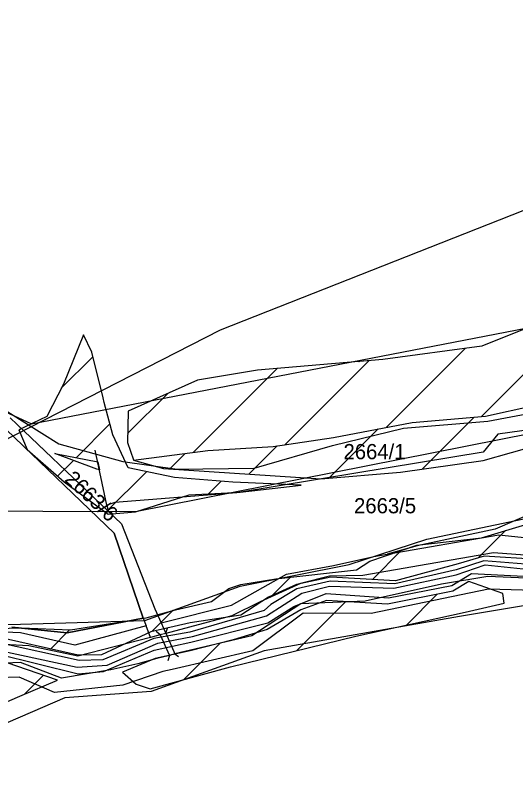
# Model space of a CAD drawing. Extents: x -564810 to -550519, y -1045831 to -1034011.
# Drawn here: x -551177.6 to -551009.5, y -1037181.3 to -1036923 of the extents above; entities that cross this region are included whole.
import ezdxf

# ---------------------------------------------------------------- set-up
doc = ezdxf.new("R2010")
doc.units = 0
for name, color, linetype in [('KN stav', 7, 'Continuous'), ('Lesní porost', 7, 'Continuous'), ('Parcelní čísla', 7, 'Continuous'), ('STG', 7, 'Continuous'), ('vodní toky', 7, 'Continuous'), ('Vrstva 18', 7, 'Continuous'), ('Vrstva 33', 7, 'Continuous'), ('Vrstva 4', 7, 'Continuous')]:
    doc.layers.add(name, color=color, linetype=linetype)

msp = doc.modelspace()

# ---------------------------------------------------------------- linework, layer by layer
at = {"layer": 'KN stav'}
for p, q in [((-551018.86, -1037059.29), (-550982.66, -1037052.42)), ((-551180.14, -1037056.11), (-551163, -1037066.89)), ((-551146.43, -1037089.5), (-551179.34, -1037058.15)), ((-551047.2, -1037061.61), (-551018.86, -1037059.29)), ((-550978.36, -1037058.61), (-551015.54, -1037063.61)), ((-551180.59, -1037062.22), (-551144.47, -1037096.92)), ((-551144.47, -1037096.92), (-551180.59, -1037062.22)), ((-551071.06, -1037067.41), (-551047.2, -1037061.61)), ((-551015.54, -1037063.61), (-551020.39, -1037069.63)), ((-551163, -1037066.89), (-551141.54, -1037072.77)), ((-551097.42, -1037075.04), (-551071.06, -1037067.41)), ((-551020.39, -1037069.63), (-551063.22, -1037076.75)), ((-551141.54, -1037072.77), (-551123.29, -1037075.36)), ((-551123.29, -1037075.36), (-551097.42, -1037075.04)), ((-551063.22, -1037076.75), (-551103.19, -1037083.39)), ((-550982.83, -1037081.12), (-551016.45, -1037095.56)), ((-551103.19, -1037083.39), (-551144.15, -1037086.64)), ((-551144.15, -1037086.64), (-551146.85, -1037087.54)), ((-551146.85, -1037087.54), (-551146.43, -1037089.5)), ((-551146.43, -1037089.5), (-551141.92, -1037093.8)), ((-551141.92, -1037093.8), (-551130.77, -1037122.28)), ((-551016.45, -1037095.56), (-551042.62, -1037101.09)), ((-551144.47, -1037096.92), (-551134.64, -1037125.49)), ((-551134.64, -1037125.49), (-551144.47, -1037096.92)), ((-551052.74, -1037103.97), (-551015.15, -1037097.45)), ((-551015.15, -1037097.45), (-551000.01, -1037099.11)), ((-551042.62, -1037101.09), (-551052.74, -1037103.97)), ((-551016.92, -1037103.48), (-551060.85, -1037111.15)), ((-551000.45, -1037104.75), (-551016.92, -1037103.48)), ((-551070.72, -1037107.74), (-551057.2, -1037104.74)), ((-551057.2, -1037104.74), (-551052.74, -1037103.97)), ((-551086.53, -1037110.68), (-551070.72, -1037107.74)), ((-551104.98, -1037121.09), (-551086.53, -1037110.68)), ((-551072.07, -1037111.33), (-551081.77, -1037113.74)), ((-551060.85, -1037111.15), (-551072.07, -1037111.33)), ((-551018.86, -1037111.5), (-551034.44, -1037114.04)), ((-550998.46, -1037112.39), (-551018.86, -1037111.5)), ((-551081.77, -1037113.74), (-551095.35, -1037119.93)), ((-551034.44, -1037114.04), (-551060.11, -1037119.78)), ((-551018.64, -1037115.7), (-551058.07, -1037123.86)), ((-550997.08, -1037116.26), (-551018.64, -1037115.7)), ((-551128.66, -1037127.05), (-551104.98, -1037121.09)), ((-551095.35, -1037119.93), (-551104.9, -1037124.67)), ((-551081.65, -1037120.57), (-551098.15, -1037131.42)), ((-551060.11, -1037119.78), (-551081.65, -1037120.57)), ((-551130.77, -1037122.28), (-551128.66, -1037127.05)), ((-551080.95, -1037123.8), (-551097.88, -1037136.45)), ((-551058.07, -1037123.86), (-551080.95, -1037123.8)), ((-551134.64, -1037125.49), (-551160.26, -1037130.39)), ((-551160.26, -1037130.39), (-551134.64, -1037125.49)), ((-551134.64, -1037125.49), (-551133.66, -1037128.02)), ((-551128.66, -1037127.05), (-551127.11, -1037130.54)), ((-551104.9, -1037124.67), (-551127.11, -1037130.54)), ((-551175.88, -1037130.41), (-551194.77, -1037129.5)), ((-551160.26, -1037130.39), (-551178.81, -1037128.42)), ((-551178.81, -1037128.42), (-551160.26, -1037130.39)), ((-551133.66, -1037128.02), (-551157.63, -1037134.55)), ((-551132.23, -1037131.89), (-551133.66, -1037128.02)), ((-551157.63, -1037134.55), (-551175.88, -1037130.41)), ((-551132.23, -1037131.89), (-551156.61, -1037138.25)), ((-551128.93, -1037131.02), (-551132.23, -1037131.89)), ((-551127.11, -1037130.54), (-551128.93, -1037131.02)), ((-551098.15, -1037131.42), (-551124.07, -1037137.46)), ((-551173.11, -1037134.71), (-551204.93, -1037133.17)), ((-551156.61, -1037138.25), (-551173.11, -1037134.71)), ((-551124.07, -1037137.46), (-551125.86, -1037137.94)), ((-551097.88, -1037136.45), (-551124.88, -1037142.72)), ((-551130.04, -1037139.04), (-551136.42, -1037140.74)), ((-551125.86, -1037137.94), (-551130.04, -1037139.04)), ((-551175.88, -1037140.29), (-551193.96, -1037141.24)), ((-551162.11, -1037145.64), (-551175.88, -1037140.29)), ((-551136.42, -1037140.74), (-551145.53, -1037142.81)), ((-551145.53, -1037142.81), (-551162.11, -1037145.64)), ((-551128.03, -1037143.31), (-551141.52, -1037147.92)), ((-551124.88, -1037142.72), (-551128.03, -1037143.31)), ((-551176.31, -1037145.3), (-551202.88, -1037146.06)), ((-551164.47, -1037150.36), (-551176.31, -1037145.3)), ((-551141.52, -1037147.92), (-551164.47, -1037150.36))]:
    msp.add_line(p, q, dxfattribs=at)
at = {"layer": 'Lesní porost'}
for p, q in [((-551021.01, -1037057.71), (-550905.09, -1036941.78)), ((-551006.14, -1037028.1), (-551020.9, -1037034.13)), ((-551154.69, -1037030.3), (-551161.47, -1037046.87)), ((-551151.91, -1037036.15), (-551154.69, -1037030.3)), ((-551020.9, -1037034.13), (-551054.15, -1037038.52)), ((-551148.15, -1037051.44), (-551151.91, -1037036.15)), ((-551052.93, -1037061.34), (-551026.45, -1037034.86)), ((-551162.17, -1037048.24), (-551151.55, -1037037.62)), ((-551062.2, -1037039.21), (-551096.27, -1037042.11)), ((-551087.04, -1037067.17), (-551058.78, -1037038.92)), ((-551062.1, -1037039.29), (-551062.2, -1037039.21)), ((-551062.02, -1037039.19), (-551062.1, -1037039.29)), ((-551054.15, -1037038.52), (-551062.02, -1037039.19)), ((-551117.93, -1037069.77), (-551089.7, -1037041.55)), ((-551103, -1037043.25), (-551116.46, -1037045.52)), ((-551102.99, -1037043.26), (-551103, -1037043.25)), ((-551102.98, -1037043.24), (-551102.99, -1037043.26)), ((-551096.27, -1037042.11), (-551102.98, -1037043.24)), ((-551161.47, -1037046.87), (-551166.99, -1037057.76)), ((-551116.46, -1037045.52), (-551139.71, -1037055.87)), ((-551139.9, -1037063.46), (-551126.37, -1037049.93)), ((-551019.64, -1037057.59), (-550998.97, -1037053.08)), ((-551139.71, -1037055.87), (-551139.98, -1037066.43)), ((-551166.99, -1037057.76), (-551176.41, -1037062.21)), ((-551070.75, -1037064.75), (-551044.25, -1037059.68)), ((-551044.25, -1037059.68), (-551019.64, -1037057.59)), ((-551040.94, -1037075.38), (-551023.47, -1037057.92)), ((-551176.41, -1037062.21), (-551173.62, -1037068.84)), ((-551176.33, -1037062.41), (-551175.88, -1037061.96)), ((-551157.2, -1037071.56), (-551145.83, -1037060.19)), ((-551072.3, -1037078.46), (-551055.72, -1037061.87)), ((-551139.76, -1037074.95), (-551144.84, -1037063.91)), ((-551091, -1037067.76), (-551070.75, -1037064.75)), ((-551099.21, -1037077.08), (-551089.69, -1037067.57)), ((-551173.62, -1037068.84), (-551161.23, -1037079.69)), ((-551150.23, -1037075.4), (-551164.33, -1037070.18)), ((-551164.33, -1037070.18), (-551149.95, -1037072.97)), ((-551137.96, -1037072.33), (-551112.96, -1037069.14)), ((-551125.74, -1037075.33), (-551120.52, -1037070.1)), ((-551112.96, -1037069.14), (-551091, -1037067.76)), ((-551163.41, -1037077.78), (-551158.12, -1037072.48)), ((-551149.38, -1037075.66), (-551150.23, -1037075.4)), ((-551149.95, -1037072.97), (-551149.38, -1037075.66)), ((-551124.11, -1037078.23), (-551139.76, -1037074.95)), ((-551147.24, -1037089.88), (-551133.6, -1037076.24)), ((-551161.23, -1037079.69), (-551146.4, -1037090.49)), ((-551104.52, -1037079.73), (-551124.11, -1037078.23)), ((-551112.73, -1037083.66), (-551108.5, -1037079.43)), ((-551081.64, -1037080.78), (-551104.52, -1037079.73)), ((-551119.2, -1037084.01), (-551102.11, -1037083.08)), ((-551102.11, -1037083.08), (-551081.64, -1037080.78)), ((-551137.26, -1037089.76), (-551119.2, -1037084.01)), ((-551146.4, -1037090.49), (-551137.26, -1037089.76)), ((-551022.11, -1037105.22), (-551012.93, -1037096.03)), ((-551057.63, -1037112.45), (-551047.83, -1037102.65)), ((-551091.29, -1037117.83), (-551085.13, -1037111.67)), ((-551025.2, -1037113.13), (-551030.6, -1037116.36)), ((-551013.86, -1037117.12), (-551025.2, -1037113.13)), ((-551030.6, -1037116.36), (-551052.54, -1037120.74)), ((-551046.17, -1037127.74), (-551035.84, -1037117.41)), ((-551013.33, -1037120.36), (-551013.86, -1037117.12)), ((-551083.11, -1037136.4), (-551066.64, -1037119.93)), ((-551073.06, -1037119.56), (-551081.75, -1037122.65)), ((-551052.54, -1037120.74), (-551073.06, -1037119.56)), ((-551026.46, -1037123.37), (-551013.33, -1037120.36)), ((-551131.71, -1037129.96), (-551124.54, -1037122.8)), ((-551081.75, -1037122.65), (-551092.96, -1037129.25)), ((-551063.27, -1037131.53), (-551026.46, -1037123.37)), ((-551165.85, -1037135.81), (-551159.39, -1037129.36)), ((-551092.96, -1037129.25), (-551104.38, -1037132.76)), ((-551105.3, -1037141.84), (-551063.27, -1037131.53)), ((-551121.15, -1037146.14), (-551108.92, -1037133.91)), ((-551104.38, -1037132.76), (-551118.83, -1037136.44)), ((-551118.83, -1037136.44), (-551130.63, -1037139)), ((-551163.49, -1037146.23), (-551185.95, -1037138.49)), ((-551130.63, -1037139), (-551141.59, -1037143.58)), ((-551132.28, -1037149.17), (-551105.3, -1037141.84)), ((-551174.39, -1037150.87), (-551168.15, -1037144.63)), ((-551141.59, -1037143.58), (-551137.02, -1037147.66)), ((-551176.08, -1037151.59), (-551163.49, -1037146.23)), ((-551137.02, -1037147.66), (-551132.28, -1037149.17)), ((-551190.3, -1037157.83), (-551176.08, -1037151.59))]:
    msp.add_line(p, q, dxfattribs=at)
for points in [[(-551144.84, -1037063.91), (-551145.28, -1037062.23), (-551147.74, -1037052.97), (-551148.15, -1037051.44)], [(-551137.96, -1037072.33), (-551127.81, -1037075.19), (-551074.97, -1037078.69), (-551048.16, -1037076.39), (-551020.44, -1037072.5), (-550991.84, -1037064.4), (-550967.71, -1037060.94), (-550955.3, -1037052.85), (-550961.72, -1037050)], [(-551139.98, -1037066.43), (-551137.97, -1037072.3), (-551137.96, -1037072.33)], [(-551288.84, -1037162.59), (-551267.76, -1037158.84), (-551252.46, -1037158.69), (-551252.9, -1037150.16), (-551231.47, -1037138.45), (-551223.02, -1037131.61), (-551215.66, -1037128.22), (-551200.48, -1037129.33), (-551175.52, -1037128.66), (-551159.07, -1037129.37), (-551133.63, -1037125.32), (-551123.84, -1037122.6), (-551111.72, -1037119.82), (-551105.9, -1037115.52), (-551101.87, -1037114.09), (-551090.13, -1037112.24), (-551063.01, -1037109.15), (-551058.56, -1037106.26), (-551042.7, -1037100.92), (-551020.96, -1037098.43), (-550991.21, -1037089.55)], [(-551002.07, -1037105.76), (-551020.06, -1037104.6), (-551028.82, -1037107.24), (-551049.89, -1037112.89), (-551071.59, -1037111.67), (-551083.11, -1037114.17), (-551092.53, -1037118.38), (-551101.84, -1037124.48), (-551118.9, -1037126.97), (-551132.13, -1037130.06), (-551148.63, -1037137.77), (-551156.54, -1037137.89), (-551186.52, -1037131.2), (-551198.57, -1037130.74), (-551205.5, -1037133.73), (-551219.4, -1037145.58), (-551225.69, -1037152.52), (-551235.59, -1037157.5), (-551246.88, -1037160.34), (-551249.53, -1037161.25), (-551274.8, -1037163.9)]]:
    msp.add_lwpolyline(points, dxfattribs=at)
at = {"layer": 'STG'}
msp.add_lwpolyline([(-552085.98, -1037726.88), (-551997.79, -1037717.69), (-551885.73, -1037708.5), (-551777.34, -1037693.8), (-551650.58, -1037618.46), (-551597.31, -1037544.96), (-551593.63, -1037467.78), (-551597.31, -1037397.95), (-551586.28, -1037311.58), (-551545.87, -1037245.43), (-551516.47, -1037186.63), (-551459.52, -1037149.88), (-551378.69, -1037116.8), (-551273.98, -1037100.26), (-551202.33, -1037076.37), (-551108.64, -1037028.6), (-550987.39, -1036980.82), (-550890.39, -1036925.69), (-550831.6, -1036883.43), (-550758.12, -1036817.27), (-550710.36, -1036749.28), (-550693.82, -1036703.34), (-550693.82, -1036639.03), (-550758.12, -1036504.88)], dxfattribs=at)
at = {"layer": 'vodní toky'}
for p, q in [((-551020.22, -1037106.19), (-551029.52, -1037109.19)), ((-551002.94, -1037107.56), (-551020.22, -1037106.19)), ((-551029.52, -1037109.19), (-551050.06, -1037113.96)), ((-551031.02, -1037114.43), (-551024.36, -1037110.42)), ((-551024.36, -1037110.42), (-551004.7, -1037111.4)), ((-551071.89, -1037113.06), (-551083.03, -1037115.6)), ((-551050.06, -1037113.96), (-551071.89, -1037113.06)), ((-551083.03, -1037115.6), (-551091.77, -1037120.84)), ((-551052.27, -1037118.65), (-551031.02, -1037114.43)), ((-551084.08, -1037121.48), (-551073.23, -1037117.14)), ((-551073.23, -1037117.14), (-551052.27, -1037118.65)), ((-551091.77, -1037120.84), (-551094.04, -1037122.85)), ((-551092.75, -1037127.06), (-551084.08, -1037121.48)), ((-551094.04, -1037122.85), (-551119.05, -1037130.14)), ((-551118.69, -1037133.53), (-551092.75, -1037127.06)), ((-551131.04, -1037132.22), (-551148.26, -1037139.44)), ((-551119.05, -1037130.14), (-551131.04, -1037132.22)), ((-551156.22, -1037139.61), (-551186.44, -1037133)), ((-551130.98, -1037136.24), (-551118.69, -1037133.53)), ((-551185.84, -1037136.83), (-551156.47, -1037144.13)), ((-551148.03, -1037143.38), (-551130.98, -1037136.24)), ((-551148.26, -1037139.44), (-551156.22, -1037139.61)), ((-551156.47, -1037144.13), (-551148.03, -1037143.38))]:
    msp.add_line(p, q, dxfattribs=at)
at = {"layer": 'Vrstva 18'}
for points in [[(-551295.02, -1037160.53), (-551254.3, -1037151.79), (-551247.05, -1037145.83), (-551213.37, -1037127.92), (-551175.85, -1037127.49), (-551134.07, -1037126.21), (-551102.09, -1037114.7), (-551065.42, -1037107.45), (-551039.42, -1037098.93), (-550986.55, -1037087.84), (-550916.2, -1037039.24), (-550893.17, -1037007.68), (-550874.84, -1036992.34), (-550849.69, -1036969.74), (-550794.26, -1036915.59), (-550757.17, -1036873.81), (-550733.72, -1036829.47), (-550715.38, -1036813.26), (-550679.99, -1036811.99), (-550663.79, -1036800.05), (-550651.86, -1036764.66), (-550656.55, -1036739.93), (-550648.02, -1036714.78), (-550623.29, -1036702.41)], [(-550565.31, -1036749.74), (-550596.01, -1036766.79), (-550607.1, -1036781.71), (-550627.56, -1036803.89), (-550649.31, -1036827.33), (-550671.9, -1036845.24), (-550698.76, -1036849.51), (-550714.11, -1036863.15), (-550725.2, -1036883.61), (-550800.24, -1036957.8), (-550844.58, -1037005.13), (-550862.06, -1037021.33), (-550866.75, -1037035.82), (-550868.88, -1037055.44), (-550876.13, -1037076.33), (-550889.35, -1037085.71), (-550985.28, -1037117.69), (-551028.34, -1037124.93), (-551094, -1037136.45), (-551131.95, -1037150.09), (-551160.94, -1037152.22), (-551187.8, -1037163.73), (-551219.35, -1037171.83), (-551273.07, -1037176.1)], [(-551573.32, -1037065.01), (-551536.77, -1037066.07), (-551453.2, -1037078.78), (-551439.87, -1037082.19), (-551426.12, -1037089.55), (-551403.85, -1037074.73), (-551396.17, -1037063.22), (-551396.17, -1037063), (-551362.6, -1037053.52), (-551343.41, -1037046.48), (-551294.8, -1037035.18), (-551275.41, -1037036.46), (-551253.45, -1037040.94), (-551233.2, -1037035.4), (-551221.04, -1037037.96), (-551210.6, -1037042.43), (-551172.23, -1037060.13), (-551006.09, -1037028.09), (-550944.89, -1036957.86), (-550845.44, -1036962.33)], [(-550883.32, -1037000.55), (-550910.88, -1037009.95), (-550959.61, -1037054.61), (-551137.26, -1037089.76), (-551199.66, -1037089.55), (-551254.51, -1037074.62), (-551264.32, -1037062.34), (-551310.43, -1037064.47), (-551365.29, -1037078.32), (-551384.87, -1037097.65), (-551384.01, -1037106.57), (-551396.58, -1037111.47), (-551414.82, -1037123.07), (-551527.46, -1037102.3), (-551595.92, -1037105.11), (-551624.49, -1037081.66), (-551731.5, -1037001.5)]]:
    msp.add_lwpolyline(points, dxfattribs=at)
at = {"layer": 'Vrstva 33'}
msp.add_lwpolyline([(-551292.1, -1037167.39), (-551251.3, -1037165.51), (-551236.52, -1037161.74), (-551220.73, -1037154.06), (-551202.63, -1037135.95), (-551195.92, -1037133.53), (-551156.8, -1037141.94), (-551146.8, -1037141.21), (-551129.7, -1037133.82), (-551118.1, -1037131.64), (-551093.18, -1037124.68), (-551081.34, -1037117), (-551072.07, -1037114.68), (-551050.48, -1037115.41), (-551029.52, -1037110.91), (-551019.82, -1037107.58), (-551002.72, -1037109.32)], dxfattribs=at)
at = {"layer": 'Vrstva 4'}
for p, q in [((-551146.85, -1037087.54), (-551150.8, -1037068.97)), ((-551127.11, -1037130.53), (-551126.47, -1037128.76)), ((-551128.93, -1037131.01), (-551130.28, -1037129.93)), ((-551128.93, -1037131.01), (-551125.86, -1037137.93)), ((-551127.11, -1037130.53), (-551124.07, -1037137.46)), ((-551124.07, -1037137.46), (-551122.79, -1037138.36)), ((-551125.86, -1037137.93), (-551126.42, -1037139.76))]:
    msp.add_line(p, q, dxfattribs=at)

# ---------------------------------------------------------------- texts
at = {"layer": 'Parcelní čísla'}
for s, p in [('2664/1', (-551067.37, -1037072.05)), ('2663/5', (-551063.82, -1037090.22))]:
    msp.add_text(s, height=5.1, dxfattribs=at).set_placement(p)
msp.add_text('2663/6', height=5.1, rotation=316.7615, dxfattribs=at).set_placement((-551161.36, -1037079.15))

doc.saveas('drawing.dxf')
